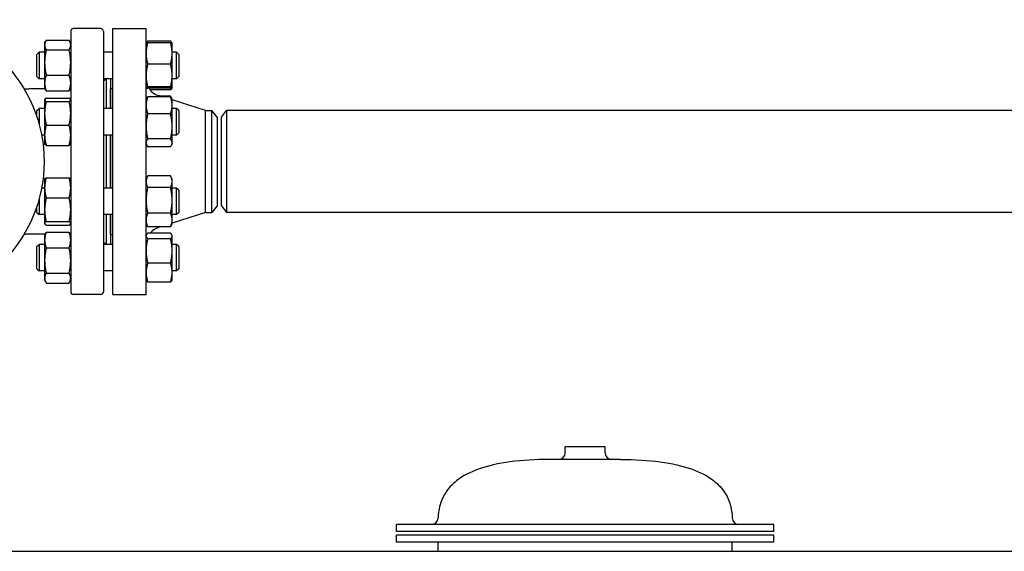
# Model space of a CAD drawing. Header units: inches. Extents: x 18 to 846, y -67 to 561.
# Tile 494 of 656: x 462 to 489, y 295 to 310. Entities that reach past the tile are written whole.
import ezdxf

# ---------------------------------------------------------------- set-up
doc = ezdxf.new("R2010")
doc.units = ezdxf.units.IN
doc.header["$LTSCALE"] = 24
doc.header["$MEASUREMENT"] = 0
doc.layers.add('Visible (ANSI)', color=7, linetype='Continuous', lineweight=30)

msp = doc.modelspace()

# ---------------------------------------------------------------- linework, layer by layer
at = {"layer": 'Visible (ANSI)'}
for p, q in [((463.18343, 309.20412), (463.18343, 301.8616)), ((464.02595, 309.28286), (463.26217, 309.28286)), ((464.10469, 309.20412), (464.10469, 301.8616)), ((464.36843, 301.78286), (464.36843, 309.28286)), ((464.36843, 309.28286), (465.30843, 309.28286)), ((465.30843, 301.78286), (465.30843, 309.28286)), ((462.44943, 308.86767), (462.47335, 308.91897)), ((462.44943, 308.86767), (462.44943, 308.82026)), ((462.49452, 308.95812), (463.13834, 308.95812)), ((463.18343, 308.86767), (463.15951, 308.91897)), ((465.30843, 308.86767), (465.30878, 308.86843)), ((465.30878, 308.86843), (465.31514, 308.88206)), ((465.99734, 308.92973), (465.35352, 308.92973)), ((465.99734, 308.88466), (465.35352, 308.88466)), ((466.04208, 308.86843), (466.03572, 308.88206)), ((466.04243, 308.86767), (466.04208, 308.86843)), ((466.04243, 308.58141), (466.04243, 308.86767)), ((462.22969, 308.55517), (462.29219, 308.61767)), ((462.29219, 308.61767), (462.29219, 307.86767)), ((462.44943, 308.61767), (462.29219, 308.61767)), ((462.44943, 308.82026), (462.44943, 308.32468)), ((462.49452, 308.68241), (463.13834, 308.68241)), ((464.36843, 308.61767), (464.10469, 308.61767)), ((466.16719, 308.61767), (466.04243, 308.61767)), ((466.04243, 307.95717), (466.04243, 308.58141)), ((466.16719, 307.86767), (466.16719, 308.61767)), ((466.22969, 308.55517), (466.16719, 308.61767)), ((462.22969, 307.93017), (462.22969, 308.55517)), ((462.44943, 308.32468), (462.44943, 307.74709)), ((466.22969, 308.55517), (466.22969, 307.93017)), ((465.99734, 308.27817), (465.35352, 308.27817)), ((462.22969, 307.93017), (462.29219, 307.86767)), ((462.44943, 307.86767), (462.29219, 307.86767)), ((462.49452, 307.96696), (463.13834, 307.96696)), ((464.36843, 307.86767), (464.10469, 307.86767)), ((464.18343, 307.86767), (464.18343, 307.0303)), ((464.30343, 307.86767), (464.30343, 307.0303)), ((466.04243, 307.61843), (466.04243, 307.95717)), ((466.16719, 307.86767), (466.04243, 307.86767)), ((466.22969, 307.93017), (466.16719, 307.86767)), ((462.46694, 307.58011), (462.00397, 307.58011)), ((462.44943, 307.74709), (462.44943, 307.61767)), ((462.44943, 307.61767), (462.47335, 307.56637)), ((462.49452, 307.52722), (463.13834, 307.52722)), ((463.18343, 307.61767), (463.15951, 307.56637)), ((464.30843, 307.47286), (464.30343, 307.47286)), ((464.30843, 307.0303), (464.30843, 307.59286)), ((464.30843, 307.59286), (464.36843, 307.59286)), ((465.30843, 307.61767), (465.30878, 307.61691)), ((465.99734, 307.63617), (465.35352, 307.63617)), ((465.99734, 307.60068), (465.35352, 307.60068)), ((465.99734, 307.5556), (465.41882, 307.5556)), ((466.04208, 307.61691), (466.03572, 307.60327)), ((466.04243, 307.61767), (466.04208, 307.61691)), ((466.04243, 307.61767), (466.04243, 307.61843)), ((462.44943, 307.2803), (462.45192, 307.28564)), ((462.44943, 307.2803), (462.44943, 307.27501)), ((462.44943, 307.27501), (462.44943, 306.89489)), ((462.49452, 307.32186), (463.13834, 307.32186)), ((462.49452, 307.22817), (463.13834, 307.22817)), ((463.18343, 307.2803), (463.18094, 307.28564)), ((465.30843, 307.2803), (465.32312, 307.3118)), ((465.99734, 307.36074), (465.35352, 307.36074)), ((465.75714, 307.36074), (465.65745, 307.39232)), ((465.99734, 307.37612), (465.7086, 307.37612)), ((466.02774, 307.3118), (466.00625, 307.35789)), ((466.04243, 307.2803), (466.02774, 307.3118)), ((466.04243, 307.11845), (466.04243, 307.2803)), ((466.98176, 306.97286), (466.04243, 307.27038)), ((462.22969, 306.9678), (462.29219, 307.0303)), ((462.22969, 306.79319), (462.22969, 306.9678)), ((462.29219, 307.0303), (462.29219, 306.58642)), ((462.44943, 307.0303), (462.29219, 307.0303)), ((464.36843, 307.0303), (464.10469, 307.0303)), ((466.04243, 306.52343), (466.04243, 307.11845)), ((466.16719, 307.0303), (466.04243, 307.0303)), ((466.16719, 306.2803), (466.16719, 307.0303)), ((466.22969, 306.9678), (466.16719, 307.0303)), ((466.22969, 306.9678), (466.22969, 306.3428)), ((466.98176, 304.09286), (466.98176, 306.97286)), ((466.98176, 306.97286), (467.16456, 306.97286)), ((467.16456, 304.09286), (467.16456, 306.97286)), ((467.30843, 306.78536), (467.16456, 306.97286)), ((467.43343, 306.78286), (467.5773, 306.97036)), ((467.5773, 306.97036), (467.5773, 304.09536)), ((504.41456, 306.97036), (467.5773, 306.97036)), ((462.44943, 306.89489), (462.44943, 306.27518)), ((465.99734, 306.87615), (465.35352, 306.87615)), ((467.30843, 306.78536), (467.30843, 304.28036)), ((467.43343, 304.28286), (467.43343, 306.78286)), ((462.49452, 306.56161), (463.13834, 306.56161)), ((466.04243, 306.06029), (466.04243, 306.52343)), ((462.44943, 306.2803), (462.36298, 306.2803)), ((462.44943, 306.27518), (462.44943, 306.0303)), ((464.36843, 306.2803), (464.10469, 306.2803)), ((464.18343, 306.2803), (464.18343, 304.78543)), ((464.30343, 306.2803), (464.30343, 304.78543)), ((464.30843, 304.78543), (464.30843, 306.2803)), ((465.99734, 306.17071), (465.35352, 306.17071)), ((466.16719, 306.2803), (466.04243, 306.2803)), ((466.22969, 306.3428), (466.16719, 306.2803)), ((462.44943, 306.0303), (462.45192, 306.02497)), ((462.49452, 305.98874), (463.13834, 305.98874)), ((463.18343, 306.0303), (463.18094, 306.02497)), ((465.30843, 306.0303), (465.32312, 305.99881)), ((465.99734, 305.94986), (465.35352, 305.94986)), ((466.04243, 306.0303), (466.02774, 305.99881)), ((466.04243, 306.0303), (466.04243, 306.06029)), ((462.44943, 305.03543), (462.45197, 305.04088)), ((462.44943, 305.03543), (462.44943, 304.79125)), ((462.49452, 305.07737), (463.13834, 305.07737)), ((463.18343, 305.03543), (463.18089, 305.04088)), ((465.30843, 305.03543), (465.34461, 305.11301)), ((465.99734, 305.13124), (465.35352, 305.13124)), ((466.04243, 305.03543), (466.00625, 305.11301)), ((466.04243, 304.96641), (466.04243, 305.03543)), ((462.44943, 304.78543), (462.36298, 304.78543)), ((462.44943, 304.79125), (462.44943, 304.17166)), ((464.36843, 304.78543), (464.10469, 304.78543)), ((465.99734, 304.80158), (465.35352, 304.80158)), ((466.04243, 304.44117), (466.04243, 304.96641)), ((466.16719, 304.78543), (466.04243, 304.78543)), ((466.16719, 304.03543), (466.16719, 304.78543)), ((466.22969, 304.72293), (466.16719, 304.78543)), ((466.22969, 304.72293), (466.22969, 304.09793)), ((462.29219, 304.47931), (462.29219, 304.03543)), ((462.49452, 304.50513), (463.13834, 304.50513)), ((466.04243, 303.88519), (466.04243, 304.44117)), ((462.22969, 304.09793), (462.22969, 304.27254)), ((462.44943, 304.17166), (462.44943, 303.79083)), ((467.30843, 304.28036), (467.16456, 304.09286)), ((467.43343, 304.28286), (467.5773, 304.09536)), ((462.22969, 304.09793), (462.29219, 304.03543)), ((462.44943, 304.03543), (462.29219, 304.03543)), ((464.36843, 304.03543), (464.10469, 304.03543)), ((464.18343, 304.03543), (464.18343, 303.19806)), ((464.30343, 304.03543), (464.30343, 303.19806)), ((464.30843, 303.47286), (464.30843, 304.03543)), ((465.99734, 304.08076), (465.35352, 304.08076)), ((466.98176, 304.09286), (466.04243, 303.79535)), ((466.16719, 304.03543), (466.04243, 304.03543)), ((466.04243, 303.78543), (466.04243, 303.88519)), ((466.22969, 304.09793), (466.16719, 304.03543)), ((466.98176, 304.09286), (467.16456, 304.09286)), ((504.41456, 304.09536), (467.5773, 304.09536)), ((462.44943, 303.79083), (462.44943, 303.78543)), ((462.44943, 303.78543), (462.45197, 303.77998)), ((462.49452, 303.83818), (463.13834, 303.83818)), ((462.49452, 303.74348), (463.13834, 303.74348)), ((463.18343, 303.78543), (463.18089, 303.77998)), ((464.30843, 303.59286), (464.30343, 303.59286)), ((465.30843, 303.78543), (465.34461, 303.70784)), ((465.99734, 303.68961), (465.35352, 303.68961)), ((465.7086, 303.68961), (465.65745, 303.67341)), ((466.04243, 303.78543), (466.00625, 303.70784)), ((462.46694, 303.48562), (462.00397, 303.48562)), ((462.44943, 303.44806), (462.47353, 303.49975)), ((462.44943, 303.44806), (462.44943, 303.31917)), ((462.44943, 303.31917), (462.44943, 302.74192)), ((462.49452, 303.53864), (463.13834, 303.53864)), ((463.18343, 303.44806), (463.15932, 303.49975)), ((464.30843, 303.47286), (464.36843, 303.47286)), ((465.30843, 303.44806), (465.31514, 303.46245)), ((465.99734, 303.51013), (465.35352, 303.51013)), ((465.99734, 303.35785), (465.35352, 303.35785)), ((466.04243, 303.44806), (466.03572, 303.46245)), ((466.04243, 303.43399), (466.04243, 303.44806)), ((466.04243, 303.01432), (466.04243, 303.43399)), ((462.22969, 303.13556), (462.29219, 303.19806)), ((462.22969, 302.51056), (462.22969, 303.13556)), ((462.29219, 303.19806), (462.29219, 302.44806)), ((462.44943, 303.19806), (462.29219, 303.19806)), ((462.49452, 303.09971), (463.13834, 303.09971)), ((464.36843, 303.19806), (464.10469, 303.19806)), ((466.16719, 303.19806), (466.04243, 303.19806)), ((466.16719, 302.44806), (466.16719, 303.19806)), ((466.22969, 303.13556), (466.16719, 303.19806)), ((466.22969, 303.13556), (466.22969, 302.51056)), ((466.04243, 302.40339), (466.04243, 303.01432)), ((462.22969, 302.51056), (462.29219, 302.44806)), ((462.44943, 302.74192), (462.44943, 302.2458)), ((465.99734, 302.67079), (465.35352, 302.67079)), ((466.22969, 302.51056), (466.16719, 302.44806)), ((462.44943, 302.44806), (462.29219, 302.44806)), ((462.44943, 302.2458), (462.44943, 302.19806)), ((462.44943, 302.19806), (462.47353, 302.14637)), ((462.49452, 302.38413), (463.13834, 302.38413)), ((463.18343, 302.19806), (463.15932, 302.14637)), ((464.36843, 302.44806), (464.10469, 302.44806)), ((465.30843, 302.19806), (465.31514, 302.18367)), ((466.04243, 302.19806), (466.03572, 302.18367)), ((466.16719, 302.44806), (466.04243, 302.44806)), ((466.04243, 302.19806), (466.04243, 302.40339)), ((462.49452, 302.10748), (463.13834, 302.10748)), ((465.99734, 302.136), (465.35352, 302.136)), ((464.02595, 301.78286), (463.26217, 301.78286)), ((464.36843, 301.78286), (465.30843, 301.78286)), ((478.24593, 297.48966), (477.12093, 297.48966)), ((477.12093, 297.31866), (477.12093, 297.48966)), ((478.24593, 297.31866), (478.24593, 297.48966)), ((478.67618, 297.13116), (476.69068, 297.13116)), ((482.99843, 295.29989), (472.36843, 295.29989)), ((472.36843, 295.09989), (472.36843, 295.29989)), ((482.99843, 295.09989), (482.99843, 295.29989)), ((482.99843, 295.09989), (472.36843, 295.09989)), ((482.99843, 295.00014), (472.36843, 295.00014)), ((472.36843, 294.79989), (472.36843, 295.00014)), ((482.99843, 294.79989), (482.99843, 295.00014)), ((482.99843, 294.79989), (472.36843, 294.79989)), ((473.53943, 294.54286), (473.53943, 294.79989)), ((481.82743, 294.54286), (481.82743, 294.79989)), ((444.53743, 294.54286), (536.67136, 294.54286))]:
    msp.add_line(p, q, dxfattribs=at)
msp.add_circle((458.43343, 305.53286), 4, dxfattribs=at)
for centre, radius, start, end in [((463.26217, 309.20412), 0.07874, 90, 180), ((464.02595, 309.20412), 0.07874, 0, 90), ((462.00397, 308.36751), 0.7874, 259.62086, 270), ((465.80843, 307.86898), 0.5, 212.452892, 252.425284), ((465.80843, 303.19675), 0.5, 107.574716, 141.189224), ((462.00397, 302.69822), 0.7874, 90, 100.37914), ((463.26217, 301.8616), 0.07874, 180, 270), ((464.02595, 301.8616), 0.07874, 270, 0), ((476.93343, 297.31866), 0.1875, 270, 0), ((478.43343, 297.31866), 0.1875, 180, 270), ((473.35265, 295.48739), 0.1875, 270, 358.443207), ((482.0142, 295.48739), 0.1875, 181.556793, 270)]:
    msp.add_arc(centre, radius, start, end, dxfattribs=at)
for points, weights in [([(462.49452, 308.95812), (462.44943, 308.88424), (462.44943, 308.82026)], [1, 1.0379548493, 1]), ([(463.18343, 308.82026), (463.18343, 308.88424), (463.13834, 308.95812)], [1, 1.0379548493, 1]), ([(465.35352, 308.88466), (465.30843, 308.72215), (465.30843, 308.58141)], [1, 1.0379548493, 1]), ([(465.30878, 308.86843), (465.3123, 308.87597), (465.35352, 308.88466)], [1.00614116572, 1.0345850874, 1]), ([(465.35352, 308.92973), (465.31885, 308.89836), (465.31094, 308.87096)], [1, 1.02892942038, 1.01375847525]), ([(466.03991, 308.87096), (466.03201, 308.89836), (465.99734, 308.92973)], [1.01375847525, 1.02892942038, 1]), ([(465.99734, 308.88466), (466.03856, 308.87597), (466.04208, 308.86843)], [1, 1.0345850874, 1.00614116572]), ([(466.04243, 308.58141), (466.04243, 308.72215), (465.99734, 308.88466)], [1, 1.0379548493, 1]), ([(462.44943, 308.82026), (462.44943, 308.75628), (462.49452, 308.68241)], [1, 1.0379548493, 1]), ([(462.49452, 308.68241), (462.44943, 308.4907), (462.44943, 308.32468)], [1, 1.0379548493, 1]), ([(463.13834, 308.68241), (463.18343, 308.75628), (463.18343, 308.82026)], [1, 1.0379548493, 1]), ([(463.18343, 308.32468), (463.18343, 308.4907), (463.13834, 308.68241)], [1, 1.0379548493, 1]), ([(465.30843, 308.58141), (465.30843, 308.44068), (465.35352, 308.27817)], [1, 1.0379548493, 1]), ([(465.99734, 308.27817), (466.04243, 308.44068), (466.04243, 308.58141)], [1, 1.0379548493, 1]), ([(462.44943, 308.32468), (462.44943, 308.15866), (462.49452, 307.96696)], [1, 1.0379548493, 1]), ([(463.13834, 307.96696), (463.18343, 308.15866), (463.18343, 308.32468)], [1, 1.0379548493, 1]), ([(465.35352, 308.27817), (465.30843, 308.10615), (465.30843, 307.95717)], [1, 1.0379548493, 1]), ([(466.04243, 307.95717), (466.04243, 308.10615), (465.99734, 308.27817)], [1, 1.0379548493, 1]), ([(462.49452, 307.96696), (462.44943, 307.84913), (462.44943, 307.74709)], [1, 1.0379548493, 1]), ([(463.18343, 307.74709), (463.18343, 307.84913), (463.13834, 307.96696)], [1, 1.0379548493, 1]), ([(465.30843, 307.95717), (465.30843, 307.8082), (465.35352, 307.63617)], [1, 1.0379548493, 1]), ([(465.99734, 307.63617), (466.04243, 307.8082), (466.04243, 307.95717)], [1, 1.0379548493, 1]), ([(462.44943, 307.74709), (462.44943, 307.64505), (462.49452, 307.52722)], [1, 1.0379548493, 1]), ([(462.49452, 307.52722), (462.48218, 307.54743), (462.47335, 307.56637)], [1, 1.0101047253, 1.0148290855]), ([(463.13834, 307.52722), (463.18343, 307.64505), (463.18343, 307.74709)], [1, 1.0379548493, 1]), ([(463.15951, 307.56637), (463.15068, 307.54743), (463.13834, 307.52722)], [1.0148290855, 1.0101047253, 1]), ([(465.35352, 307.63617), (465.30843, 307.62666), (465.30843, 307.61843)], [1, 1.0379548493, 1]), ([(465.30843, 307.61843), (465.30843, 307.61019), (465.35352, 307.60068)], [1, 1.0379548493, 1]), ([(466.04243, 307.61843), (466.04243, 307.62666), (465.99734, 307.63617)], [1, 1.0379548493, 1]), ([(465.99734, 307.60068), (466.04243, 307.61019), (466.04243, 307.61843)], [1, 1.0379548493, 1]), ([(465.99734, 307.5556), (466.0051, 307.58026), (466.01146, 307.60388)], [1, 1.00633144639, 1.01055052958]), ([(466.03572, 307.60327), (466.02527, 307.58088), (465.99734, 307.5556)], [1.01804731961, 1.02317873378, 1]), ([(462.49452, 307.32186), (462.44943, 307.29675), (462.44943, 307.27501)], [1, 1.0379548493, 1]), ([(462.44943, 307.27501), (462.44943, 307.25327), (462.49452, 307.22817)], [1, 1.0379548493, 1]), ([(462.49452, 307.22817), (462.44943, 307.04956), (462.44943, 306.89489)], [1, 1.0379548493, 1]), ([(463.18343, 307.27501), (463.18343, 307.29675), (463.13834, 307.32186)], [1, 1.0379548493, 1]), ([(463.13834, 307.22817), (463.18343, 307.25327), (463.18343, 307.27501)], [1, 1.0379548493, 1]), ([(463.18343, 306.89489), (463.18343, 307.04956), (463.13834, 307.22817)], [1, 1.0379548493, 1]), ([(465.35352, 307.36074), (465.30843, 307.2309), (465.30843, 307.11845)], [1, 1.0379548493, 1]), ([(465.32312, 307.3118), (465.33399, 307.33511), (465.35352, 307.36074)], [1.01853894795, 1.0160927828, 1]), ([(466.01842, 307.32954), (466.00961, 307.35208), (465.99734, 307.37612)], [1.01477953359, 1.01005189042, 1]), ([(465.99734, 307.36074), (466.01687, 307.33511), (466.02774, 307.3118)], [1, 1.0160927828, 1.01853894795]), ([(466.04243, 307.11845), (466.04243, 307.2309), (465.99734, 307.36074)], [1, 1.0379548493, 1]), ([(465.30843, 307.11845), (465.30843, 307.006), (465.35352, 306.87615)], [1, 1.0379548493, 1]), ([(465.99734, 306.87615), (466.04243, 307.006), (466.04243, 307.11845)], [1, 1.0379548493, 1]), ([(462.44943, 306.89489), (462.44943, 306.74021), (462.49452, 306.56161)], [1, 1.0379548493, 1]), ([(463.13834, 306.56161), (463.18343, 306.74021), (463.18343, 306.89489)], [1, 1.0379548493, 1]), ([(465.35352, 306.87615), (465.30843, 306.68713), (465.30843, 306.52343)], [1, 1.0379548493, 1]), ([(466.04243, 306.52343), (466.04243, 306.68713), (465.99734, 306.87615)], [1, 1.0379548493, 1]), ([(462.49452, 306.56161), (462.44943, 306.40811), (462.44943, 306.27518)], [1, 1.0379548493, 1]), ([(463.18343, 306.27518), (463.18343, 306.40811), (463.13834, 306.56161)], [1, 1.0379548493, 1]), ([(465.30843, 306.52343), (465.30843, 306.35973), (465.35352, 306.17071)], [1, 1.0379548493, 1]), ([(465.99734, 306.17071), (466.04243, 306.35973), (466.04243, 306.52343)], [1, 1.0379548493, 1]), ([(462.44943, 306.27518), (462.44943, 306.14224), (462.49452, 305.98874)], [1, 1.0379548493, 1]), ([(463.13834, 305.98874), (463.18343, 306.14224), (463.18343, 306.27518)], [1, 1.0379548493, 1]), ([(465.35352, 306.17071), (465.30843, 306.11153), (465.30843, 306.06029)], [1, 1.0379548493, 1]), ([(466.04243, 306.06029), (466.04243, 306.11153), (465.99734, 306.17071)], [1, 1.0379548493, 1]), ([(462.49452, 305.98874), (462.45979, 306.00808), (462.45192, 306.02497)], [1, 1.02897860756, 1.01370675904]), ([(463.18094, 306.02497), (463.17307, 306.00808), (463.13834, 305.98874)], [1.01370675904, 1.02897860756, 1]), ([(465.30843, 306.06029), (465.30843, 306.00904), (465.35352, 305.94986)], [1, 1.0379548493, 1]), ([(465.99734, 305.94986), (466.04243, 306.00904), (466.04243, 306.06029)], [1, 1.0379548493, 1]), ([(462.49452, 305.07737), (462.44943, 304.92404), (462.44943, 304.79125)], [1, 1.0379548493, 1]), ([(462.45197, 305.04088), (462.45991, 305.0579), (462.49452, 305.07737)], [1.01380994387, 1.02888022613, 1]), ([(463.13834, 305.07737), (463.17295, 305.0579), (463.18089, 305.04088)], [1, 1.02888022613, 1.01380994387]), ([(463.18343, 304.79125), (463.18343, 304.92404), (463.13834, 305.07737)], [1, 1.0379548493, 1]), ([(465.35352, 305.13124), (465.30843, 305.04291), (465.30843, 304.96641)], [1, 1.0379548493, 1]), ([(466.04243, 304.96641), (466.04243, 305.04291), (465.99734, 305.13124)], [1, 1.0379548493, 1]), ([(462.44943, 304.79125), (462.44943, 304.65846), (462.49452, 304.50513)], [1, 1.0379548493, 1]), ([(463.13834, 304.50513), (463.18343, 304.65846), (463.18343, 304.79125)], [1, 1.0379548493, 1]), ([(465.30843, 304.96641), (465.30843, 304.88991), (465.35352, 304.80158)], [1, 1.0379548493, 1]), ([(465.35352, 304.80158), (465.30843, 304.60844), (465.30843, 304.44117)], [1, 1.0379548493, 1]), ([(465.99734, 304.80158), (466.04243, 304.88991), (466.04243, 304.96641)], [1, 1.0379548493, 1]), ([(466.04243, 304.44117), (466.04243, 304.60844), (465.99734, 304.80158)], [1, 1.0379548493, 1]), ([(462.49452, 304.50513), (462.44943, 304.32642), (462.44943, 304.17166)], [1, 1.0379548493, 1]), ([(463.18343, 304.17166), (463.18343, 304.32642), (463.13834, 304.50513)], [1, 1.0379548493, 1]), ([(465.30843, 304.44117), (465.30843, 304.2739), (465.35352, 304.08076)], [1, 1.0379548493, 1]), ([(465.99734, 304.08076), (466.04243, 304.2739), (466.04243, 304.44117)], [1, 1.0379548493, 1]), ([(462.44943, 304.17166), (462.44943, 304.01689), (462.49452, 303.83818)], [1, 1.0379548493, 1]), ([(463.13834, 303.83818), (463.18343, 304.01689), (463.18343, 304.17166)], [1, 1.0379548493, 1]), ([(465.35352, 304.08076), (465.30843, 303.97595), (465.30843, 303.88519)], [1, 1.0379548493, 1]), ([(465.30843, 303.88519), (465.30843, 303.79442), (465.35352, 303.68961)], [1, 1.0379548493, 1]), ([(466.04243, 303.88519), (466.04243, 303.97595), (465.99734, 304.08076)], [1, 1.0379548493, 1]), ([(465.99734, 303.68961), (466.04243, 303.79442), (466.04243, 303.88519)], [1, 1.0379548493, 1]), ([(462.49452, 303.83818), (462.44943, 303.81281), (462.44943, 303.79083)], [1, 1.0379548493, 1]), ([(462.44943, 303.79083), (462.44943, 303.76886), (462.49452, 303.74348)], [1, 1.0379548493, 1]), ([(463.18343, 303.79083), (463.18343, 303.81281), (463.13834, 303.83818)], [1, 1.0379548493, 1]), ([(463.13834, 303.74348), (463.18343, 303.76886), (463.18343, 303.79083)], [1, 1.0379548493, 1]), ([(465.35352, 303.68961), (465.3488, 303.69885), (465.34461, 303.70784)], [1, 1.00383834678, 1.00690035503]), ([(466.00625, 303.70784), (466.00206, 303.69885), (465.99734, 303.68961)], [1.00690035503, 1.00383834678, 1]), ([(462.49452, 303.53864), (462.44943, 303.42103), (462.44943, 303.31917)], [1, 1.0379548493, 1]), ([(462.44943, 303.31917), (462.44943, 303.21732), (462.49452, 303.09971)], [1, 1.0379548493, 1]), ([(462.47353, 303.49975), (462.48231, 303.51857), (462.49452, 303.53864)], [1.01472967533, 1.00999904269, 1]), ([(463.18343, 303.31917), (463.18343, 303.42103), (463.13834, 303.53864)], [1, 1.0379548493, 1]), ([(463.13834, 303.53864), (463.15055, 303.51857), (463.15932, 303.49975)], [1, 1.00999904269, 1.01472967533]), ([(463.13834, 303.09971), (463.18343, 303.21732), (463.18343, 303.31917)], [1, 1.0379548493, 1]), ([(465.35352, 303.51013), (465.30843, 303.46932), (465.30843, 303.43399)], [1, 1.0379548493, 1]), ([(465.30843, 303.43399), (465.30843, 303.39866), (465.35352, 303.35785)], [1, 1.0379548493, 1]), ([(465.35352, 303.35785), (465.30843, 303.17376), (465.30843, 303.01432)], [1, 1.0379548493, 1]), ([(466.04243, 303.43399), (466.04243, 303.46932), (465.99734, 303.51013)], [1, 1.0379548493, 1]), ([(465.99734, 303.35785), (466.04243, 303.39866), (466.04243, 303.43399)], [1, 1.0379548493, 1]), ([(466.04243, 303.01432), (466.04243, 303.17376), (465.99734, 303.35785)], [1, 1.0379548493, 1]), ([(462.49452, 303.09971), (462.44943, 302.90797), (462.44943, 302.74192)], [1, 1.0379548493, 1]), ([(463.18343, 302.74192), (463.18343, 302.90797), (463.13834, 303.09971)], [1, 1.0379548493, 1]), ([(465.30843, 303.01432), (465.30843, 302.85489), (465.35352, 302.67079)], [1, 1.0379548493, 1]), ([(465.99734, 302.67079), (466.04243, 302.85489), (466.04243, 303.01432)], [1, 1.0379548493, 1]), ([(462.44943, 302.74192), (462.44943, 302.57587), (462.49452, 302.38413)], [1, 1.0379548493, 1]), ([(463.13834, 302.38413), (463.18343, 302.57587), (463.18343, 302.74192)], [1, 1.0379548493, 1]), ([(465.35352, 302.67079), (465.30843, 302.52749), (465.30843, 302.40339)], [1, 1.0379548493, 1]), ([(466.04243, 302.40339), (466.04243, 302.52749), (465.99734, 302.67079)], [1, 1.0379548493, 1]), ([(462.49452, 302.38413), (462.44943, 302.31), (462.44943, 302.2458)], [1, 1.0379548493, 1]), ([(462.44943, 302.2458), (462.44943, 302.18161), (462.49452, 302.10748)], [1, 1.0379548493, 1]), ([(463.18343, 302.2458), (463.18343, 302.31), (463.13834, 302.38413)], [1, 1.0379548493, 1]), ([(463.13834, 302.10748), (463.18343, 302.18161), (463.18343, 302.2458)], [1, 1.0379548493, 1]), ([(465.30843, 302.40339), (465.30843, 302.27929), (465.35352, 302.136)], [1, 1.0379548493, 1]), ([(465.99734, 302.136), (466.04243, 302.27929), (466.04243, 302.40339)], [1, 1.0379548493, 1]), ([(465.35352, 302.136), (465.32558, 302.16127), (465.31514, 302.18367)], [1, 1.02317873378, 1.01804731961]), ([(466.03572, 302.18367), (466.02527, 302.16127), (465.99734, 302.136)], [1.01804731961, 1.02317873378, 1])]:
    msp.add_rational_spline(points, weights, degree=2, dxfattribs=at)
for points, knots in [([(464.13959, 307.86774), (464.14253, 307.85821), (464.14406, 307.84974), (464.14406, 307.8241), (464.13395, 307.81297), (464.11234, 307.80978), (464.10863, 307.80956), (464.10469, 307.8096)], [1.797466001, 1.797466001, 1.797466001, 1.797466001, 1.940397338, 1.940397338, 2.307973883, 2.307973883, 2.377469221, 2.377469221, 2.377469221, 2.377469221]), ([(464.10469, 303.25613), (464.10863, 303.25617), (464.11234, 303.25595), (464.13395, 303.25276), (464.14406, 303.24163), (464.14406, 303.21599), (464.14253, 303.20752), (464.13959, 303.19799)], [1.503325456, 1.503325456, 1.503325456, 1.503325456, 1.572820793, 1.572820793, 1.940397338, 1.940397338, 2.083328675, 2.083328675, 2.083328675, 2.083328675]), ([(476.69068, 297.13116), (476.27657, 297.13116), (475.90328, 297.10918), (475.23833, 297.02124), (474.94666, 296.95529), (474.44496, 296.77941), (474.23492, 296.66948), (473.92877, 296.43084), (473.81857, 296.30973), (473.66491, 296.06031), (473.61361, 295.93623), (473.55684, 295.70116), (473.54314, 295.5946), (473.54008, 295.4823)], [1, 1, 1, 1, 1.197114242, 1.197114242, 1.394228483, 1.394228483, 1.591342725, 1.591342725, 1.75082707, 1.75082707, 1.884885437, 1.884885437, 1.985571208, 1.985571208, 1.985571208, 1.985571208]), ([(478.67618, 297.13116), (479.09028, 297.13116), (479.46357, 297.10918), (480.12853, 297.02124), (480.4202, 296.95529), (480.9219, 296.77941), (481.13194, 296.66948), (481.43809, 296.43084), (481.54829, 296.30973), (481.70195, 296.06031), (481.75325, 295.93623), (481.81002, 295.70116), (481.82372, 295.5946), (481.82677, 295.4823)], [1, 1, 1, 1, 1.197114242, 1.197114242, 1.394228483, 1.394228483, 1.591342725, 1.591342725, 1.75082707, 1.75082707, 1.884885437, 1.884885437, 1.985571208, 1.985571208, 1.985571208, 1.985571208])]:
    msp.add_open_spline(points, degree=3, knots=knots, dxfattribs=at)

doc.saveas('drawing.dxf')
